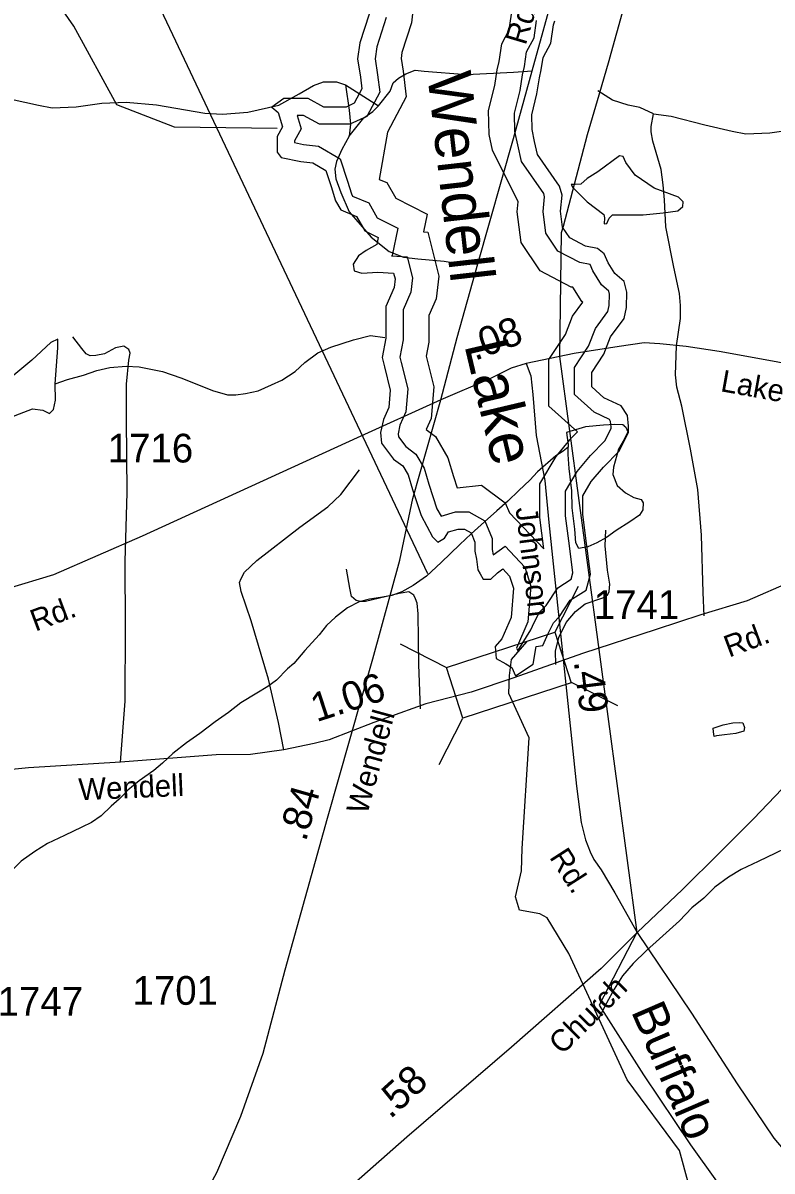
# Model space of a CAD drawing. Extents: x 2169602 to 2449496, y 721995 to 810662.
# Drawn here: x 2430845 to 2434102, y 782463 to 787456 of the extents above; entities that cross this region are included whole.
import ezdxf

# ---------------------------------------------------------------- set-up
doc = ezdxf.new("R2010")
doc.units = 0
doc.layers.add('Default', color=7, linetype='Continuous')

msp = doc.modelspace()

# ---------------------------------------------------------------- linework, layer by layer
at = {"layer": 'Default'}
for p, q in [((2432605.1, 785060.7), (2430190.4, 790165.2)), ((2432246.8, 787187.2), (2432390.5, 787095.9)), ((2433157.7, 784805.2), (2433260.4, 785006.9)), ((2432484.2, 784755.6), (2432685.9, 784652.9)), ((2433227.7, 784590), (2433429.5, 784487.3)), ((2432654.9, 784231), (2432757.6, 784432.7))]:
    msp.add_line(p, q, dxfattribs=at)
for points in [[(2432662.1, 785816.9), (2432733.3, 786088.1), (2432822.1, 786409.1), (2432977.7, 786954.4), (2433058.2, 787248), (2433161.1, 787620.7), (2433609.8, 789228.4), (2433784.5, 789846.9), (2433925.9, 790362.9), (2434005.4, 790652.7), (2434016.2, 790684.9)], [(2431950.3, 786997.5), (2431503.4, 787003.2), (2431252.4, 787100.1), (2431066.4, 787441.8), (2430831.4, 787781.2), (2430571.4, 788022.7), (2430462.4, 788054.4), (2429946.4, 788032.2), (2429696.5, 788066.8), (2429430.3, 787980.4), (2429190.4, 787719.6), (2428808.8, 787566.5)], [(2432551.6, 787616.2), (2432533.6, 787456.2), (2432492.7, 787327.3), (2432488.8, 787301.2), (2432497.3, 787246.3), (2432511.3, 787134.4), (2432429.9, 786981.8), (2432394.1, 786776), (2432426.8, 786762.2), (2432465.6, 786693.8), (2432602.7, 786625.2), (2432586.1, 786547.5), (2432604.6, 786546.4), (2432652.3, 786355.6), (2432641.3, 786256.5), (2432610, 786184.7), (2432610, 786067.4), (2432598, 786006.9), (2432630.7, 785873.6), (2432619.3, 785736.7), (2432597.8, 785687.8), (2432638.5, 785657.8), (2432692, 785565.4), (2432716.4, 785484.1), (2432732.5, 785435.2), (2432839.2, 785445.7), (2432940.9, 785369.5), (2432959.5, 785325.5), (2433109.7, 785168.6), (2433091.4, 785305.7), (2433091.4, 785451.4), (2433163.1, 785571), (2433230.1, 785651.4), (2433256.2, 785677.5), (2433131.1, 785790.1), (2433131.1, 785992.1), (2433203.3, 786101.8), (2433234.4, 786181.8), (2433278.4, 786241.4), (2433274.6, 786244.8), (2433235.3, 786306.6), (2433228.6, 786307.9), (2433093.2, 786377.7), (2433010.3, 786502.1), (2432994.2, 786635), (2432998, 786677.7), (2432886.3, 786902.4), (2432872.4, 786971.7), (2432868.9, 787076), (2432896.1, 787184.9), (2432906.4, 787252.6), (2432914.9, 787288.6), (2432927, 787366.2), (2432959.4, 787426.8), (2432968.2, 787493.9)], [(2433474.7, 787589.9), (2433400.8, 787323.7), (2433392.2, 787292.2), (2433348.3, 787142.6), (2433297.7, 786970.5), (2433193.3, 786571), (2433184.9, 786543.1), (2433177.1, 786005.2), (2433513.4, 783501.2), (2433350.2, 783184.3), (2433542.3, 782881.7), (2433747, 782577), (2433859.7, 782418.7)], [(2432349.8, 787495.3), (2432310, 787369.8), (2432299.6, 787300.8), (2432312.1, 787220.3), (2432318.4, 787170.1), (2432284.9, 787107.3), (2432249.4, 787090.6), (2432153.2, 787090.6), (2432084.2, 787128.2), (2431979.6, 787128.2), (2431927.3, 787090.6), (2431954.5, 787067.6), (2431973.3, 787004.8), (2431950.3, 786963), (2431950.3, 786894), (2431967, 786871), (2432052.8, 786854.3), (2432105.1, 786848), (2432161.5, 786814.5), (2432184.6, 786745.5), (2432203.4, 786682.8), (2432226.4, 786644.1), (2432295.4, 786614.8), (2432331, 786552), (2432389.5, 786522.8), (2432383.2, 786493.5), (2432337.2, 786466.3), (2432303.8, 786443.3), (2432280.8, 786407.7), (2432284.9, 786378.5), (2432318.4, 786368), (2432387.4, 786372.2), (2432456.4, 786368), (2432462.7, 786342.9), (2432458.5, 786305.3), (2432423, 786223.7), (2432423, 786085.6), (2432406.2, 786000.9), (2432416.7, 785961.2), (2432441.8, 785858.7), (2432435.5, 785783.4), (2432412.5, 785731.1), (2432400, 785674.7), (2432404.2, 785628.7), (2432456.4, 785559.6), (2432496.2, 785530.4), (2432519.2, 785490.6), (2432538, 785427.9), (2432575.7, 785313.9), (2432625.9, 785221.9), (2432648.9, 785198.9), (2432678.1, 785215.6), (2432694.9, 785242.8), (2432736.7, 785255.3), (2432763.9, 785255.3), (2432793.2, 785238.6), (2432809.9, 785198.9), (2432809.9, 785159.1), (2432816.2, 785123.6), (2432822.5, 785077.6), (2432832.9, 785060.8), (2432845.5, 785037.8), (2432878.9, 785037.8), (2432908.2, 785065), (2432931.2, 785081.7), (2432960.5, 785050.4), (2432977.2, 784998.1), (2432966.8, 784870.5), (2432927, 784778.5), (2432897.7, 784745), (2432901.9, 784692.7), (2432943.8, 784669.7), (2432970.9, 784653), (2432985.6, 784617.4), (2433063, 784667.6), (2433075.5, 784745), (2433104.8, 784749.2), (2433127.8, 784801.5), (2433150.8, 784847.5), (2433178, 784874.7), (2433224, 784945.8), (2433293, 784989.7), (2433311.9, 785058.7), (2433295.1, 785192.6), (2433278.4, 785318.1), (2433278.4, 785399.6), (2433316, 785462.4), (2433368.3, 785525.1), (2433437.3, 785594.2), (2433477.1, 785675.7), (2433477.1, 785702.9), (2433472.9, 785748.9), (2433445.7, 785790.8), (2433370.4, 785826.3), (2433318.1, 785873.4), (2433318.1, 785936.1), (2433370.4, 786015.6), (2433399.7, 786090.9), (2433458.3, 786170.4), (2433468.7, 786218.5), (2433470.8, 786285.4), (2433458.3, 786331.4), (2433418.5, 786367), (2433389.2, 786413), (2433372.5, 786452.7), (2433343.2, 786475.7), (2433290.9, 786486.2), (2433221.9, 786521.7), (2433190.5, 786568.8), (2433182.2, 786637.8), (2433188.5, 786706.8), (2433178, 786746.6), (2433081.8, 786884.6), (2433069.2, 786941.1), (2433058.8, 786993.3), (2433056.7, 787056.1), (2433079.7, 787148.1), (2433090.2, 787217.1), (2433098.5, 787252.7), (2433106.9, 787306), (2433140.4, 787368.8), (2433150.8, 787448.2), (2433157.1, 787465)], [(2432423.5, 787479.6), (2432383.3, 787352.8), (2432375.5, 787301), (2432386.4, 787230.7), (2432395.8, 787155.8), (2432339.4, 787050.1), (2432266.2, 787015.6), (2432134.1, 787015.6), (2432065, 787053.2), (2432037.1, 787053.2), (2432054.2, 786996.3), (2432025.3, 786943.8), (2432025.3, 786936), (2432064.5, 786928.4), (2432129.7, 786920.6), (2432223.9, 786864.8), (2432256.1, 786768.1), (2432272.6, 786713.2), (2432278.3, 786703.5), (2432348.1, 786673.9), (2432384.9, 786608.9), (2432475, 786563.9), (2432449.7, 786445.6), (2432446.5, 786443.7), (2432515.9, 786439.5), (2432538.7, 786348), (2432531.8, 786285.7), (2432498, 786208), (2432498, 786078.3), (2432483.2, 786003.3), (2432489.4, 785979.7), (2432517.6, 785864.7), (2432509.2, 785764.7), (2432484.1, 785707.7), (2432475.7, 785669.8), (2432476.9, 785656.8), (2432509.7, 785613.6), (2432553.3, 785581.5), (2432588.5, 785520.6), (2432609.6, 785450.4), (2432644.7, 785343.9), (2432662.5, 785311.4), (2432725.7, 785330.3), (2432783.8, 785330.3), (2432852.4, 785291.1), (2432884.9, 785214), (2432884.9, 785165.7), (2432888.8, 785143.6), (2432940.8, 785181.4), (2433026.8, 785089.3), (2433053.2, 785006.8), (2433040.5, 784852.1), (2432991.2, 784737.9), (2432996.4, 784725.4), (2433052.9, 784817.6), (2433059.9, 784833.4), (2433089.2, 784891.9), (2433119.3, 784922.1), (2433169.9, 785000.3), (2433228.3, 785037.4), (2433235.6, 785064.2), (2433220.7, 785183), (2433203.4, 785313.1), (2433203.4, 785420.4), (2433254.7, 785506), (2433312.9, 785575.8), (2433375.4, 785638.3), (2433402.1, 785693), (2433402.1, 785699.5), (2433399.9, 785723.6), (2433394.4, 785732), (2433328.4, 785763.2), (2433243.1, 785840), (2433243.1, 785958.6), (2433303.4, 786050.2), (2433333.4, 786127.3), (2433388.4, 786201.9), (2433394, 786227.7), (2433395.5, 786276.5), (2433391.7, 786290.3), (2433360.8, 786318), (2433322.6, 786378), (2433310.9, 786405.7), (2433265.9, 786414.7), (2433170.3, 786463.9), (2433118.2, 786542), (2433106.8, 786636.7), (2433112.6, 786700.5), (2433108.9, 786714.6), (2433011.8, 786853.9), (2432995.9, 786925.6), (2432984, 786984.7), (2432981.4, 787064.1), (2433006.1, 787162.9), (2433016.5, 787231.4), (2433024.9, 787267.1), (2433034.8, 787330.1), (2433067.8, 787392), (2433077.6, 787466.5)], [(2432390.5, 787095.9), (2432440.7, 787159.8), (2432454.4, 787196.3), (2432477.2, 787216.9), (2432509.2, 787235.1), (2432550.2, 787251.1), (2432589, 787246.5), (2432773.8, 787232.8), (2432976.9, 787242), (2433058.2, 787248)], [(2430569.8, 787173.5), (2430647.4, 787164.4), (2430793.4, 787125.6), (2430912.1, 787098.2), (2430971.4, 787086.8), (2431076.3, 787091.4), (2431188.1, 787107.4), (2431293.1, 787111.9), (2431425.4, 787100.5), (2431635.3, 787064), (2431712.9, 787059.4), (2431822.4, 787068.6), (2431957, 787098.2), (2432046, 787148.4), (2432107.6, 787184.9), (2432151, 787200.9), (2432208, 787200.9), (2432246.8, 787187.2)], [(2432246.8, 787187.2), (2432262.8, 787077.7), (2432269.6, 787016.1), (2432262.8, 786963.6)], [(2433585.7, 787060.7), (2433526.3, 787088.1), (2433476.1, 787099.5), (2433407.7, 787120), (2433343.8, 787161.1)], [(2432262.8, 786963.6), (2432326.6, 787043.5), (2432365.4, 787070.8), (2432390.5, 787095.9)], [(2433585.7, 787060.7), (2433663.2, 787051.6), (2433809.3, 787012.8), (2433927.9, 786985.4), (2433987.2, 786974), (2434092.2, 786978.6), (2434204, 786994.5), (2434308.9, 786999.1), (2434441.3, 786987.7), (2434651.2, 786951.2), (2434728.7, 786946.6), (2434838.2, 786955.7), (2434972.9, 786985.4), (2435061.8, 787035.6), (2435123.4, 787072.1), (2435166.8, 787088.1), (2435223.8, 787088.1), (2435262.6, 787074.4)], [(2433807, 784877.2), (2433802.4, 784979.9), (2433795.6, 785228.6), (2433779.6, 785427.1), (2433747.7, 785602.8), (2433708.9, 785789.9), (2433688.3, 785872), (2433681.5, 785926.7), (2433686.1, 786052.2), (2433704.3, 786170.9), (2433704.3, 786227.9), (2433699.7, 786280.4), (2433674.6, 786394.5), (2433640.4, 786570.2), (2433633.6, 786686.5), (2433629, 786752.7), (2433619.9, 786818.8), (2433583.4, 786942), (2433576.5, 786983.1), (2433576.5, 787005.9), (2433585.7, 787060.7)], [(2432262.8, 786963.6), (2432230.8, 786906.6), (2432208, 786854.1), (2432201.2, 786819.9), (2432205.7, 786778.8), (2432226.3, 786719.5), (2432262.6, 786634.4), (2432359.2, 786525.2), (2432437.2, 786462.7), (2432498.7, 786438.3), (2432561.1, 786430.5), (2432675.8, 786419.8), (2432745, 786408.1), (2432822.1, 786409.1)], [(2433343.8, 786809.5), (2433298.2, 786780.1), (2433269.7, 786755.6), (2433245.3, 786753.6), (2433229, 786753.6), (2433235.1, 786741.4), (2433298.2, 786678.3), (2433369.7, 786623.1), (2433373.6, 786609.1), (2433371.6, 786582.6), (2433383.8, 786584.6), (2433394, 786607), (2433408.2, 786621.3), (2433540.7, 786621.3), (2433628.7, 786630.9), (2433691.4, 786639.6), (2433713.8, 786657.9), (2433715.9, 786678.3), (2433695.5, 786698.6), (2433589.6, 786737.3), (2433507, 786794), (2433465.3, 786849.3), (2433455.1, 786875.8), (2433438.8, 786877.8), (2433343.8, 786809.5)], [(2430985.2, 785887.5), (2430995.9, 786042.9), (2430995.9, 786081.1), (2430966.4, 786066.4), (2430882.9, 785990.5), (2430551.3, 785713.7), (2430495.6, 785660.6), (2430463.2, 785631.2), (2430442.6, 785610.6), (2430448.5, 785590), (2430463.1, 785575.7), (2430554.4, 785640), (2430811.5, 785748.7), (2430887, 785778.2), (2430931.1, 785772.3), (2430960.5, 785757.6), (2430978.2, 785775.3), (2430987, 785816.4), (2430985.2, 785887.5)], [(2430985.2, 785887.5), (2431038.6, 785906.1), (2431108.3, 785924.7), (2431166.1, 785944.8), (2431222.1, 785957.4), (2431293.6, 785963.7), (2431349.6, 785960.1), (2431451.7, 785941), (2431531.9, 785913.5), (2431608.2, 785882.1), (2431668.5, 785858.4), (2431734.5, 785839), (2431770.6, 785839.2), (2431812.4, 785845.5), (2431868.2, 785855.8), (2431926, 785882.3), (2431969.9, 785902.5), (2432027.7, 785940.7), (2432069.8, 785979), (2432127.4, 786021.4), (2432183, 786045.9), (2432282.6, 786078.7), (2432356.2, 786097.2), (2432418.8, 786088.1)], [(2431269.3, 784241.6), (2431289.1, 784507.4), (2431290.9, 784828.9), (2431289.1, 785114.5), (2431298.1, 785414.4), (2431294.5, 785732.3), (2431294.5, 785885), (2431305.3, 785989.2), (2431310.7, 786019.7), (2431305.3, 786035.8), (2431283.7, 786050.2), (2431247.8, 786043), (2431199.3, 786017.9), (2431161.6, 786010.7), (2431136.4, 786008.9), (2431120.3, 786017.9), (2431100.5, 786041.2), (2431061, 786091.5)], [(2435112.2, 785855.4), (2435039.7, 785841.6), (2434973.1, 785836.3), (2434890.7, 785839.6), (2434493.1, 785913.4), (2434087.9, 785988.6), (2433872.4, 786027.4), (2433728.1, 786049.2), (2433613.4, 786060.4), (2433545.9, 786064.7), (2433437.7, 786049.1), (2433241.6, 786018.9), (2433032.8, 785975.9)], [(2433032.8, 785975.9), (2432967.4, 785954.5), (2432871.8, 785906.7), (2432662.1, 785816.9)], [(2433032.8, 785975.9), (2433053.3, 785922.3), (2433061.1, 785840.3), (2433075.7, 785661.8), (2433114.4, 785466.6), (2433131.6, 785283.3), (2433252.2, 784137.2), (2433271.3, 783978.3), (2433290.4, 783903.2), (2433310.9, 783851.8), (2433327.3, 783818.8), (2433359, 783772.7), (2433417.6, 783673.8), (2433515.2, 783500.5)], [(2435112.2, 785855.4), (2435085.1, 785729.5), (2435051.5, 785615.5), (2434998.8, 785429), (2434951.3, 785261.6), (2434921, 785148.2), (2434882.1, 785042.1), (2434855.8, 784988), (2434808.3, 784927.4), (2434711.4, 784798.2), (2434621.1, 784682.2), (2434522.3, 784562.9), (2434340.4, 784346.1), (2434208.5, 784190.5), (2434020.7, 783995.5), (2433873.1, 783847.8), (2433712.2, 783688.3), (2433515.2, 783500.5)], [(2432662.1, 785816.9), (2432297.8, 785652.5), (2431362.7, 785223.8), (2430978.2, 785056.2), (2430776.4, 784995.5), (2430582.3, 784931.1), (2430261.3, 784826.7), (2429963.3, 784720.8)], [(2431160.7, 781673.9), (2431256.2, 781783), (2431333.6, 781878.6), (2431426.8, 782012.8), (2431530.4, 782165.5), (2431687.8, 782457.5), (2431792.8, 782701.7), (2431888.6, 782975.4), (2431984.4, 783338.2), (2432169.2, 783997.6), (2432365.4, 784691.2), (2432484.1, 785120.1), (2432540.2, 785388.7), (2432662.1, 785816.9)], [(2435677.9, 785704.1), (2435313.7, 785539.7), (2434378.5, 785111), (2433994.1, 784943.4), (2433792.2, 784882.7), (2433598.1, 784818.3), (2433277.1, 784713.9), (2432979.2, 784608)], [(2433458.7, 785704.6), (2433452.7, 785708.3), (2433418.7, 785710.3), (2433368.6, 785707.7), (2433290.7, 785699.2), (2433208.7, 785674.6), (2433211.2, 785652.8), (2433215.1, 785623), (2433215.7, 785610.7)], [(2433458.7, 785704.6), (2433466.5, 785698.6), (2433475.1, 785678.6), (2433459.3, 785644.5), (2433433.4, 785602.6), (2433419.7, 785550.3), (2433411.9, 785524.3), (2433410.1, 785492.1), (2433428.3, 785444.3), (2433464.8, 785412.5), (2433500.5, 785392.9), (2433532.9, 785383.1), (2433540.9, 785369.3), (2433539.3, 785339.1), (2433525.1, 785315.3), (2433483.3, 785286.7), (2433423.4, 785248.3), (2433381.8, 785218.1), (2433340.4, 785196), (2433300.4, 785177.7), (2433276.2, 785173.6), (2433262.2, 785171.3), (2433248.1, 785195.3), (2433244, 785255.2), (2433233.3, 785347.2), (2433230.6, 785421), (2433219.8, 785518.8), (2433215.9, 785579), (2433215.7, 785610.7)], [(2433215.7, 785610.7), (2433193.3, 785594.6), (2433161.5, 785574.3), (2433082.2, 785503.9), (2433048.6, 785467.6), (2433000.8, 785423.4), (2432953.2, 785377), (2432905.2, 785334.7), (2432851.7, 785286.4), (2432794.1, 785233.9), (2432744.5, 785187.8), (2432662.9, 785109.3), (2432599.1, 785050.8), (2432541.5, 785010.4), (2432491.6, 784982.3), (2432448.2, 784965.7), (2432400, 784957.6), (2432352.2, 784951), (2432306.5, 784938.9), (2432256.4, 784912.3), (2432203.1, 784872.1), (2432165.2, 784835.7), (2432133.4, 784795.8), (2432069.8, 784727.2), (2432022.1, 784671.1), (2431994.4, 784646.9), (2431946.8, 784598.5), (2431908.9, 784570.2), (2431861.3, 784542.1), (2431791.4, 784499.5), (2431737.9, 784456.9), (2431680.3, 784416.5), (2431614.4, 784366.4), (2431556.6, 784325.7), (2431497.1, 784279.5), (2431451.4, 784237.3), (2431413.7, 784204.9), (2431349.9, 784160.6), (2431300.7, 784120.2), (2431286.3, 784104)], [(2431978.8, 784295.5), (2431955.4, 784414), (2431912.3, 784602.6), (2431836.9, 784855.9), (2431793.8, 784983.4), (2431786.6, 785022.9), (2431793.8, 785040.9), (2431808.2, 785067.8), (2431862, 785118.1), (2432048.8, 785263.6), (2432170.9, 785351.6), (2432226.6, 785405.4), (2432307.4, 785513.2)], [(2433162.3, 784665.5), (2433160.6, 784724.8), (2433174.9, 784784), (2433207.2, 784848.7), (2433246.8, 784897.2), (2433289.9, 784929.5), (2433365.3, 784956.4), (2433386.8, 784967.2), (2433394, 784983.4), (2433395.8, 785015.7), (2433386.8, 785076.8), (2433376.1, 785182.7), (2433379.7, 785251)], [(2432573.3, 784473.3), (2432566.1, 784665.5), (2432562.5, 784886.4), (2432558.9, 784933.1), (2432551.7, 784951.1), (2432544.5, 784967.2), (2432523, 784981.6), (2432479.9, 784974.4), (2432364.9, 784947.5), (2432334.4, 784940.3), (2432312.8, 784940.3), (2432293.1, 784943.9), (2432273.3, 784961.8), (2432266.1, 784997.8), (2432251.8, 785080.4)], [(2433384.3, 781034.1), (2433393.6, 781086.2), (2433363.5, 781266.6), (2433367.5, 781320.8), (2433457.3, 781403.3), (2433506.3, 781536.8), (2433770.2, 781911.9), (2433776.3, 782269.3), (2433699.2, 782553), (2433472.2, 782859.4), (2433218.2, 783409.1), (2433123.8, 783565.1), (2433092.3, 783582.2), (2433003.6, 783598.3), (2432987, 783656.3), (2433011.9, 783768.3), (2433015.2, 783865.9), (2433045.3, 784347.5), (2432957, 784540.2), (2432960.9, 784617.9), (2432968.4, 784688.4), (2433035.8, 784764.3)], [(2432979.2, 784608), (2432794.2, 784545.2), (2432596.2, 784494.4), (2432370.9, 784413.4), (2432176.3, 784338.6), (2432111.5, 784322), (2431978.8, 784295.5), (2431833.8, 784274.1), (2431685.5, 784273.9), (2431269.3, 784241.6), (2430868.8, 784216.5), (2430679, 784197.9), (2430353.9, 784180.3)], [(2433849.9, 784353.6), (2433847.7, 784373.8), (2433845.2, 784389.6), (2433889.3, 784404), (2433931.5, 784412.3), (2433959, 784414.6), (2433975.2, 784412.5), (2433981.3, 784392.6), (2433979.5, 784376.6), (2433943.8, 784366.2), (2433895.6, 784360.1), (2433859.5, 784355.8), (2433849.9, 784353.6)], [(2431286.3, 784104), (2431262.6, 784080.1), (2431228.9, 784049.9), (2431184.8, 784007.5), (2431143.2, 783979.3), (2431101.2, 783958.9), (2431025.9, 783922.4), (2430952.1, 783887.7), (2430896.3, 783853.5), (2430836.5, 783811), (2430788.9, 783762.7), (2430737.2, 783720.5), (2430683.7, 783664.2), (2430596.1, 783585.3), (2430540.6, 783535.3), (2430482.7, 783478.7), (2430435.6, 783424.6), (2430399.9, 783366.3), (2430366.1, 783306.1), (2430332.1, 783241.3)], [(2434302.2, 783991.2), (2434278.4, 783967.3), (2434244.8, 783937), (2434200.7, 783894.6), (2434159, 783866.4), (2434117, 783846), (2434041.8, 783809.5), (2433967.9, 783774.8), (2433912.2, 783740.7), (2433852.3, 783698.2), (2433804.7, 783649.9), (2433753, 783607.7), (2433699.5, 783551.3), (2433612, 783472.5), (2433556.4, 783422.5), (2433498.6, 783365.9), (2433451.4, 783311.8), (2433415.7, 783253.5), (2433381.9, 783193.3), (2433347.9, 783128.5)], [(2433515.2, 783500.5), (2433358.2, 783343.6), (2432969.2, 783002.4), (2432514.2, 782611.1), (2432282.2, 782406.4), (2431956.9, 782122), (2431820.4, 781994.6), (2431574.1, 781791.1), (2431465.5, 781712.5), (2431424.6, 781692), (2431370, 781673.9), (2431304, 781655.7), (2431279.8, 781657), (2431160.7, 781673.9)], [(2433515.2, 783500.5), (2433751.8, 783150.3), (2433949.7, 782843.1), (2434108.9, 782606.6), (2434263.6, 782424.6), (2434411.5, 782279), (2434573, 782122), (2434871, 781833.1), (2435107.7, 781565.4), (2435415.5, 781299.2), (2435626.8, 781130.3), (2435694.5, 781060.2), (2435810.4, 780938.4), (2436204, 780508.9), (2436235.5, 780478.6)]]:
    msp.add_lwpolyline(points, dxfattribs=at)
msp.add_lwpolyline([(2432685.9, 784652.9), (2433157.4, 784806.3), (2433229, 784586), (2432757.6, 784432.7)], close=True, dxfattribs=at)

# ---------------------------------------------------------------- texts
for s, height, rotation, p in [('Rd.', 95, 73.3949, (2433030.3, 787356.2)), ('Wendell', 190, 276.4566, (2432602.6, 787233.3)), ('.08', 125, 20.4418, (2432809.5, 785986.4)), ('Lake', 190, 283.3404, (2432763.1, 786056.6)), ('Lake', 95, 349.8188, (2433874.1, 785855.2)), ('Johnson', 95, 276.9748, (2432986.4, 785346.3)), ('Rd.', 95, 20.4479, (2430898.7, 784808.6)), ('Rd.', 95, 20.4479, (2433914.6, 784695.8)), ('.49', 125, 276.9748, (2433239.6, 784679.3)), ('1.06', 125, 18.0147, (2432121.3, 784414.8)), ('Wendell', 95, 74.6401, (2432341.2, 784009.9)), ('Wendell', 95, 2.4219, (2431088.5, 784075.4)), ('.84', 125, 74.2041, (2432074.6, 783892.6)), ('Rd.', 95, 302.6718, (2433131.2, 783828.2)), ('Church', 95, 44.7297, (2433188.7, 782965.4)), ('Buffalo', 150, 293.3462, (2433487.3, 783158.3)), ('.58', 125, 42.3295, (2432441.8, 782686.5))]:
    msp.add_text(s, height=height, rotation=rotation, dxfattribs=at).set_placement(p)
for s, p in [('1716', (2431213.2, 785544.8)), ('1741', (2433326.6, 784864.2)), ('1701', (2431321.1, 783186.2)), ('1747', (2430734.5, 783138.9))]:
    msp.add_text(s, height=125, dxfattribs=at).set_placement(p)

doc.saveas('drawing.dxf')
